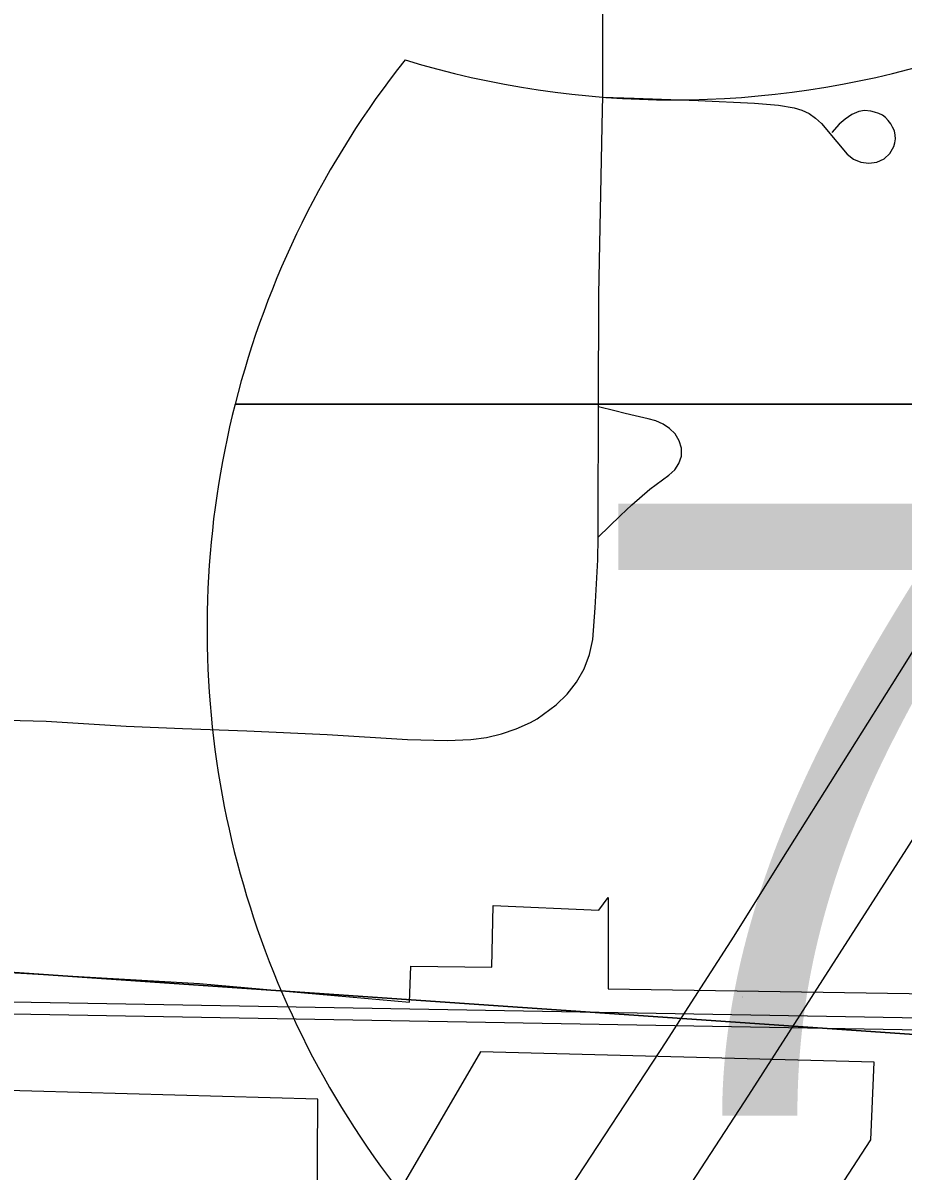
# Model space of a CAD drawing. Extents: x 0 to 34, y 0 to 22.
# Drawn here: x 7.0428 to 7.2128, y 19.857 to 20.079 of the extents above; entities that cross this region are included whole.
import ezdxf

# ---------------------------------------------------------------- set-up
doc = ezdxf.new("R2010")
doc.units = 0
for name, color, linetype in [('GM_X_City_Street', 7, 'Continuous'), ('GM_X_Corporation', 7, 'Continuous'), ('GM_X_Interstate_Location', 7, 'Continuous'), ('GM_X_Interstate_Route', 7, 'Continuous'), ('GM_X_Interstate_Shield', 7, 'Continuous'), ('GM_X_Rail_Line', 7, 'Continuous')]:
    doc.layers.add(name, color=color, linetype=linetype)

msp = doc.modelspace()

# ---------------------------------------------------------------- linework, layer by layer
at = {"layer": 'GM_X_City_Street'}
for points in [[(7.024721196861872, 19.94452028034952), (7.047227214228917, 19.9439548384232), (7.062724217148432, 19.942979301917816), (7.073585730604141, 19.94251328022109), (7.086025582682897, 19.942072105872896), (7.101572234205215, 19.941382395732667), (7.117050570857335, 19.94039440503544), (7.1247680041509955, 19.94021419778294), (7.129335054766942, 19.940406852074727), (7.132336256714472, 19.94079830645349), (7.135262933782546, 19.941488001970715), (7.138102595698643, 19.942507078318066), (7.140873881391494, 19.9437249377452), (7.142122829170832, 19.944433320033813), (7.145788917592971, 19.94714871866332), (7.147945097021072, 19.94918680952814), (7.149753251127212, 19.951529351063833), (7.15123212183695, 19.954114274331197), (7.1522698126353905, 19.956879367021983), (7.152884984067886, 19.95978738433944), (7.153369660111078, 19.965907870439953), (7.153866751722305, 19.975191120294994), (7.153904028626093, 19.979540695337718), (7.15394751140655, 19.98449304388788), (7.1539164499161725, 19.992272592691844), (7.153997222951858, 19.995354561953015), (7.154015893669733, 20.004743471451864), (7.154046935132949, 20.02648519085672), (7.15478636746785, 20.062245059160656), (7.154792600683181, 20.064643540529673), (7.154805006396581, 20.080904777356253)], [(7.154792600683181, 20.064643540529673), (7.160875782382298, 20.064426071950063), (7.173265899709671, 20.06398487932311), (7.184108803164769, 20.06350022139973), (7.188750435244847, 20.063114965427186), (7.191801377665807, 20.062580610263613), (7.19327400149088, 20.06212700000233), (7.194672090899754, 20.061468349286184), (7.195952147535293, 20.060604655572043), (7.197089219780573, 20.059560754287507), (7.200065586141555, 20.05598166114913), (7.202053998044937, 20.053589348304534), (7.203259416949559, 20.052651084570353), (7.2046885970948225, 20.052098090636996), (7.206229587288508, 20.051899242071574), (7.207770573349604, 20.05206702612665), (7.209168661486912, 20.052688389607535), (7.210305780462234, 20.05373849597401), (7.21108250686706, 20.055074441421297), (7.211256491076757, 20.055807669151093), (7.211386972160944, 20.056584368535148), (7.211331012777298, 20.057280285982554), (7.2111632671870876, 20.058106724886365), (7.210827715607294, 20.058864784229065), (7.210485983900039, 20.05949239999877), (7.209976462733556, 20.060144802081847), (7.209435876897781, 20.060685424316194), (7.208851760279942, 20.061151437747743), (7.208155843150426, 20.061499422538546), (7.207341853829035, 20.061766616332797), (7.206633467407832, 20.06192813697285), (7.205372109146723, 20.062040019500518), (7.2043220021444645, 20.061884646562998), (7.202967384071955, 20.061300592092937), (7.2016562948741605, 20.060412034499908), (7.20053162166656, 20.059442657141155), (7.1990651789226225, 20.05777741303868)], [(7.153904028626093, 19.979540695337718), (7.158259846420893, 19.983716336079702), (7.160459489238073, 19.98582898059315), (7.163889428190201, 19.98884885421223), (7.167599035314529, 19.991558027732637), (7.1687299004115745, 19.992577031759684), (7.169481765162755, 19.99377631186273), (7.170047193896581, 19.995230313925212), (7.170040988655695, 19.996740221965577), (7.169606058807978, 19.998200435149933), (7.168816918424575, 19.999499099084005), (7.167735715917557, 20.00057410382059), (7.166461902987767, 20.00141913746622), (7.165063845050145, 20.002021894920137), (7.163591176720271, 20.00241334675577), (7.161055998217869, 20.003016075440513), (7.1591546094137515, 20.003469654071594), (7.157135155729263, 20.003966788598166), (7.154015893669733, 20.004743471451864)]]:
    msp.add_lwpolyline(points, dxfattribs=at)
at = {"layer": 'GM_X_Corporation'}
for points in [[(7.025600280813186, 19.89619977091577), (7.076863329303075, 19.89321097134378), (7.117476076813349, 19.889607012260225), (7.117712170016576, 19.89655393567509), (7.133389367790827, 19.896404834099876), (7.133625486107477, 19.908304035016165), (7.1540250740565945, 19.907409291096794), (7.155827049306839, 19.90986370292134), (7.1558829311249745, 19.892167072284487), (7.218169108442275, 19.891235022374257), (7.224923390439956, 19.907241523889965), (7.2742104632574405, 19.987938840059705), (7.3598787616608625, 20.119675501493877), (7.540274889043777, 20.11380977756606), (7.5420706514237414, 20.382073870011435), (7.093242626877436, 20.38187501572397), (7.122863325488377, 20.41554708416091)], [(7.013638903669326, 19.37111097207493), (7.044260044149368, 19.37157700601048), (7.068089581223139, 19.372210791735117), (7.073097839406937, 19.372074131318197), (7.087905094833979, 19.371676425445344), (7.088389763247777, 19.37421782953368), (7.094845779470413, 19.70400999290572), (7.139230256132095, 19.759243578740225), (7.206592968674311, 19.86296889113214), (7.207232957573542, 19.878006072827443), (7.131177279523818, 19.879982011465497), (7.0994563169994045, 19.82561214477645), (7.099760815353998, 19.870866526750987), (7.025985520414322, 19.872929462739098)]]:
    msp.add_lwpolyline(points, dxfattribs=at)
for points in [[(7.262060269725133, 20.38382247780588), (7.541675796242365, 20.38124280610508), (7.541267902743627, 19.86086510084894), (7.018655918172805, 19.896932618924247), (7.019058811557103, 20.144883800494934), (7.0190441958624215, 20.385093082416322)], [(7.018655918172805, 19.896932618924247), (7.541267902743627, 19.86086510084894), (7.528483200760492, 18.834273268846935), (7.006491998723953, 18.890806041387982), (6.504540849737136, 18.878123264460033), (6.512384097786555, 19.904382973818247)]]:
    msp.add_lwpolyline(points, close=True, dxfattribs=at)
at = {"layer": 'GM_X_Interstate_Route'}
for points in [[(7.096899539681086, 19.74629085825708), (7.114546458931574, 19.768753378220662), (7.125327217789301, 19.78390859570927), (7.134076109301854, 19.796727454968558), (7.1485726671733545, 19.818419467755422), (7.163100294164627, 19.8408447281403), (7.170183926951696, 19.85181189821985), (7.18303382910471, 19.871639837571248), (7.193516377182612, 19.888006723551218), (7.213549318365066, 19.91928024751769), (7.251676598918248, 19.97901256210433), (7.279315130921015, 20.022570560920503), (7.339668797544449, 20.11913146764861)], [(7.038211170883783, 19.70344740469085), (7.060468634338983, 19.730259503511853), (7.068962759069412, 19.741009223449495), (7.078593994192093, 19.753212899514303), (7.097527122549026, 19.777465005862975), (7.105816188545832, 19.789643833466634), (7.117901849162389, 19.807048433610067), (7.132410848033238, 19.828808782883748), (7.147286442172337, 19.85178082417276), (7.167064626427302, 19.88195456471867), (7.171314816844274, 19.88855973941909), (7.180206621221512, 19.902372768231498), (7.189440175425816, 19.917142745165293), (7.213251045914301, 19.95505874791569), (7.221832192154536, 19.968759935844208), (7.238254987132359, 19.99439767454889), (7.244605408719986, 20.0043520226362), (7.252801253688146, 20.01681049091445), (7.267024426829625, 20.038726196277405), (7.278047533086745, 20.056043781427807), (7.296141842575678, 20.084334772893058)]]:
    msp.add_lwpolyline(points, dxfattribs=at)
at = {"layer": 'GM_X_Interstate_Shield'}
for p, q in [((7.083746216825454, 20.00527413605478), (7.356999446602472, 20.00527413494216)), ((7.356999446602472, 20.00527413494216), (7.083746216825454, 20.00527413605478)), ((7.356999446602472, 20.00527413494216), (7.083746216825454, 20.00527413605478))]:
    msp.add_line(p, q, dxfattribs=at)
for centre, start, end in [((7.25588453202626, 19.961737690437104), 141.66895833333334, 165.8066458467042), ((7.168486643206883, 20.241668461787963), 253.00907500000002, 286.990925), ((7.25588453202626, 19.961737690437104), 165.8066458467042, 258.4630388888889)]:
    msp.add_arc(centre, 0.17755850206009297, start, end, dxfattribs=at)
at = {"layer": 'GM_X_Rail_Line'}
for points in [[(6.912522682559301, 19.89190947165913), (7.710416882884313, 19.877855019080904), (8.023824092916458, 19.87301270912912), (8.086359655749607, 19.87168001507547), (8.360805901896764, 19.86435323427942), (8.480145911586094, 19.863467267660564), (8.52254262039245, 19.864352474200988), (8.575168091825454, 19.866392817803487), (8.639698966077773, 19.87117771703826), (8.689514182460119, 19.875840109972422), (8.774117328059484, 19.886216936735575), (8.847867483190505, 19.89397868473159), (8.898150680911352, 19.898628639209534), (8.900000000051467, 19.898797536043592)], [(6.912492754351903, 19.88958982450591), (7.710378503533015, 19.87553555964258), (8.023781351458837, 19.870693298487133), (8.086303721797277, 19.869360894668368), (8.36076625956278, 19.86203364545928), (8.48016184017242, 19.861147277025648), (8.522612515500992, 19.862033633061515), (8.575300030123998, 19.864076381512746), (8.63989451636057, 19.868865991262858), (8.689765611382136, 19.873533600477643), (8.77438213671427, 19.88391209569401), (8.848097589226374, 19.891670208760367), (8.898364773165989, 19.896318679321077), (8.900000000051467, 19.896468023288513)]]:
    msp.add_lwpolyline(points, dxfattribs=at)

# ---------------------------------------------------------------- texts
at = {"layer": 'GM_X_Interstate_Location'}
msp.add_text('75', height=0.0001893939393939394, rotation=1e-05, dxfattribs=at).set_placement((7.181654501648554, 19.890515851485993))
at = {"layer": 'GM_X_Interstate_Shield'}
msp.add_text('75', height=0.11837121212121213, dxfattribs=at).set_placement((7.1496778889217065, 19.867669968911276))

doc.saveas('drawing.dxf')
